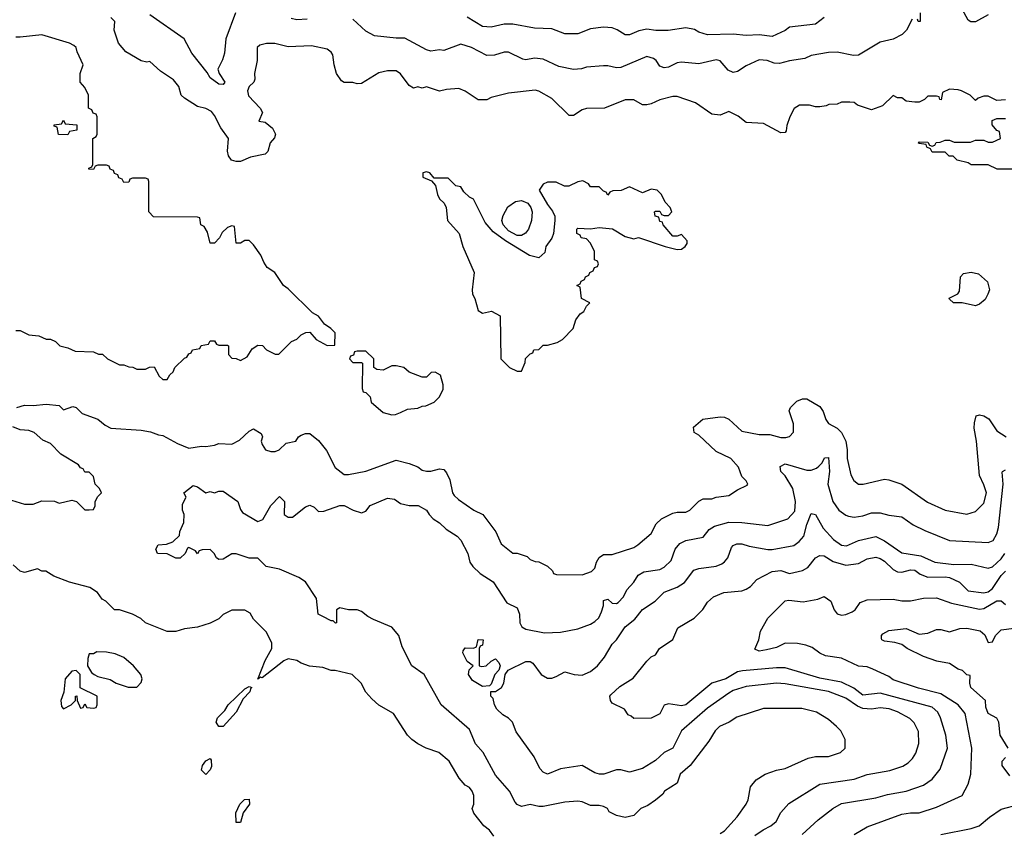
# Model space of a CAD drawing. Header units: inches. Extents: x 2348341 to 2479810, y 460419 to 613669.
# Tile 445 of 656: x 2414168 to 2418724, y 535385 to 539139. Entities that reach past the tile are written whole.
import ezdxf

# ---------------------------------------------------------------- set-up
doc = ezdxf.new("R2010")
doc.units = ezdxf.units.IN
doc.header["$MEASUREMENT"] = 0
doc.layers.add('C4513', color=7, linetype='Continuous')

msp = doc.modelspace()

# ---------------------------------------------------------------- linework, layer by layer
at = {"layer": 'C4513', "color": 2}
for points, elevation in [([(2415166.8, 539170), (2415122, 539050), (2415115.9, 538984.1), (2415106.8, 538953.2), (2415084.7, 538910), (2415091, 538890), (2415117.3, 538850), (2415110, 538839), (2415090, 538840.7), (2415049.4, 538870), (2415035.1, 538895.1), (2414964.4, 538984.4), (2414929.2, 539050), (2414770, 539161.2)], 70), ([(2418334, 539170), (2418334, 539130), (2418326, 539130), (2418322, 539142)], 70), ([(2418650, 539161.2), (2418590.7, 539129.3), (2418569.2, 539129.2), (2418557.2, 539137.2), (2418528.4, 539188.4)], 70), ([(2418730, 538768), (2418690, 538766), (2418650, 538786), (2418630, 538786), (2418603.6, 538776.4), (2418590, 538766), (2418566, 538790), (2418526, 538810), (2418510, 538815.3), (2418470, 538818), (2418438, 538802), (2418431.6, 538768.4), (2418426, 538770), (2418422, 538782), (2418410, 538786), (2418370, 538786), (2418354, 538770), (2418330, 538758), (2418310, 538758), (2418270, 538762), (2418250, 538778), (2418230, 538778), (2418210, 538788), (2418159.8, 538740.2), (2418110, 538722), (2418044, 538744), (2418030, 538755.3), (2418010, 538758), (2417970, 538758), (2417950, 538748), (2417912.7, 538747.3), (2417899.6, 538740.4), (2417870, 538735.3), (2417850, 538735.3), (2417823.1, 538743.1), (2417776.9, 538743.1), (2417751.1, 538728.9), (2417731.3, 538690), (2417718, 538650), (2417715.3, 538624.7), (2417710, 538618), (2417690, 538615.3), (2417610, 538659), (2417530, 538664), (2417492.5, 538692.5), (2417450, 538714), (2417410, 538698), (2417370, 538702), (2417294.8, 538754.8), (2417210, 538784), (2417190, 538784), (2417130, 538769), (2417090.6, 538749.4), (2417070, 538745.2), (2417050, 538745.2), (2417010, 538768.7), (2416970, 538769), (2416874, 538730), (2416790, 538729), (2416770, 538722), (2416730, 538695.3), (2416710, 538695.3), (2416630, 538774), (2416570, 538809), (2416552.5, 538812.5), (2416430, 538799), (2416350, 538779), (2416330, 538768.7), (2416290, 538769), (2416230, 538808.7), (2416200.4, 538820.4), (2416143.5, 538816.5), (2416110, 538808.7), (2416050, 538828.7), (2416030, 538822), (2416010, 538828), (2415990, 538822), (2415970, 538835.3), (2415930, 538888.7), (2415910, 538902), (2415870, 538902), (2415830, 538894), (2415750, 538844), (2415730, 538842), (2415710, 538848.7), (2415668.9, 538848.9), (2415656.4, 538856.4), (2415634, 538890), (2415622.7, 538930), (2415616.5, 538976.5), (2415609.1, 538989.1), (2415590, 539002), (2415518.6, 539018.6), (2415410, 539013.2), (2415348.9, 539028.9), (2415310, 539029.2), (2415278.8, 539021.2), (2415266.8, 539010), (2415266.8, 538950), (2415254, 538890), (2415256.8, 538863.2), (2415251.3, 538850), (2415230.5, 538829.5), (2415222, 538810), (2415226.6, 538786.6), (2415281, 538730), (2415292, 538710), (2415274, 538670), (2415304.5, 538664.5), (2415337.1, 538637.1), (2415351, 538610), (2415347.1, 538592.9), (2415327.3, 538570), (2415316, 538530), (2415303.5, 538516.5), (2415236.1, 538503.9), (2415190, 538483.6), (2415170, 538483), (2415148.6, 538488.6), (2415133.6, 538510), (2415129.6, 538530.4), (2415134, 538590), (2415098.4, 538638.4), (2415070, 538695.3), (2415054.8, 538714.8), (2415030, 538729), (2414990, 538738), (2414930, 538775.3), (2414915.3, 538790), (2414904, 538830), (2414880.1, 538860.1), (2414820.2, 538900.2), (2414770, 538946), (2414756.9, 538943.1), (2414730, 538949.2), (2414659, 538990), (2414625.2, 539030), (2414605.2, 539090), (2414608.7, 539130), (2414589.3, 539149.3)], 74), ([(2415498.8, 539141.2), (2415450, 539138.4), (2415423.9, 539143.9)], 70), ([(2418298, 539142), (2418271.3, 539090), (2418252, 539070), (2418210, 539049.2), (2418150, 539035.3), (2418050, 538975.3), (2418026.4, 538973.6), (2417950, 538989.3), (2417910, 538986.6), (2417830, 538973.2), (2417801, 538959), (2417730, 538949.3), (2417683.5, 538936.5), (2417658.6, 538938.6), (2417626, 538950), (2417590, 538952.7), (2417530, 538926), (2417490, 538899), (2417470, 538895.3), (2417445.6, 538905.6), (2417410, 538948.7), (2417390, 538952.7), (2417310, 538935.1), (2417230, 538942.7), (2417210, 538939.3), (2417170, 538919.3), (2417150, 538916), (2417130, 538924), (2417113.2, 538950), (2417100.1, 538960.1), (2417070, 538969.3), (2416950, 538918), (2416930, 538916), (2416890, 538925.2), (2416870, 538925.2), (2416790, 538919.3), (2416767.7, 538912.3), (2416730, 538909.3), (2416662, 538922), (2416590, 538957.2), (2416550, 538961.2), (2416510, 538953.2), (2416496.5, 538956.5), (2416430, 538989.2), (2416410, 538989.2), (2416364.5, 538975.5), (2416330, 538972.7), (2416258, 539010), (2416210, 539025.2), (2416130, 538997.2), (2416110, 538999.3), (2416070, 538994), (2416050, 538999), (2415950, 539053.2), (2415910, 539053.2), (2415810, 539064), (2415770, 539085.2), (2415710, 539141.2)], 70), ([(2417890.8, 539149.2), (2417850, 539119), (2417730, 539104), (2417710.5, 539089.5), (2417650, 539061.2), (2417590, 539069.3), (2417530, 539066), (2417470, 539072.7), (2417350, 539069), (2417310, 539082), (2417290, 539094), (2417250, 539101.2), (2417168.9, 539088.9), (2417110.9, 539089.1), (2417070, 539095.1), (2417032.5, 539087.5), (2416990, 539069), (2416970, 539069), (2416932.9, 539092.9), (2416910, 539102), (2416870, 539104), (2416810, 539097.2), (2416750, 539073.2), (2416690, 539073.2), (2416630, 539097.2), (2416550, 539099.5), (2416450, 539118), (2416410, 539118), (2416350, 539103.7), (2416310, 539107), (2416238, 539150)], 66), ([(2414150, 537702), (2414170, 537702), (2414210, 537682), (2414256.9, 537676.9), (2414290, 537662), (2414310, 537662), (2414334, 537650), (2414354, 537630), (2414390, 537622), (2414425.4, 537605.4), (2414510, 537602), (2414532.7, 537592.7), (2414551.6, 537591.6), (2414574, 537570), (2414630, 537542), (2414650, 537542), (2414672.7, 537532.7), (2414691.6, 537531.6), (2414710, 537522), (2414750, 537522), (2414768.4, 537531.6), (2414790, 537534), (2414814, 537490), (2414830, 537474), (2414850, 537474), (2414863.1, 537496.9), (2414878, 537510), (2414886, 537530), (2414930, 537574), (2414942, 537578), (2414950, 537594), (2414962, 537598), (2414967.3, 537612.7), (2415002, 537618), (2415007.3, 537632.7), (2415042, 537638), (2415050, 537654), (2415070, 537654), (2415078, 537638), (2415090, 537634), (2415130, 537634), (2415134, 537630), (2415134, 537590), (2415150, 537574), (2415170, 537572), (2415190, 537562), (2415220.4, 537579.6), (2415243.1, 537616.9), (2415270, 537634), (2415291.3, 537631.3), (2415310, 537612), (2415350, 537592), (2415367.3, 537592.7), (2415426, 537650), (2415450, 537662), (2415470, 537682), (2415492.7, 537692.7), (2415510, 537694), (2415539.6, 537659.6), (2415590, 537632), (2415626, 537634), (2415628, 537690), (2415608, 537710), (2415578, 537730), (2415550, 537768), (2415523.1, 537783.1), (2415410, 537894), (2415389.3, 537909.3), (2415349, 537970), (2415313.2, 537993.2), (2415297.2, 538017.2), (2415284, 538050), (2415250, 538098), (2415230, 538118), (2415210, 538118), (2415190, 538106), (2415170, 538106), (2415162, 538182), (2415150, 538186), (2415130, 538178), (2415105.4, 538154.6), (2415092, 538130), (2415070, 538106), (2415050, 538106), (2415036.4, 538156.4), (2415022, 538182), (2415006, 538190), (2415002, 538222), (2414990, 538226), (2414787.3, 538227.3), (2414766, 538250), (2414766, 538390), (2414762, 538402), (2414750, 538406), (2414690, 538406), (2414678, 538402), (2414672.7, 538387.3), (2414650, 538386), (2414642, 538402), (2414627.3, 538407.3), (2414622, 538422), (2414607.3, 538427.3), (2414602, 538442), (2414587.3, 538447.3), (2414582, 538462), (2414570, 538466), (2414530, 538466), (2414518, 538462), (2414510, 538446), (2414487.3, 538447.3), (2414487.3, 538452.7), (2414502, 538458), (2414506, 538470), (2414506, 538590), (2414522, 538598), (2414526, 538610), (2414526, 538690), (2414522, 538702), (2414507.3, 538707.3), (2414502, 538722), (2414486, 538730), (2414486, 538790), (2414470, 538826), (2414448, 538850), (2414448, 538890), (2414462, 538930), (2414433.2, 538990), (2414429.2, 539010), (2414419.1, 539019.1), (2414398, 539030), (2414270, 539068.7), (2414170, 539058), (2414150, 539058)], 78), ([(2418790, 538448), (2418691.6, 538448.4), (2418650, 538468), (2418570, 538468), (2418556.4, 538476.4), (2418506, 538490), (2418487.3, 538507.3), (2418468.4, 538508.4), (2418450, 538526), (2418390, 538526), (2418382, 538542), (2418366, 538550), (2418362, 538562), (2418330, 538566), (2418326, 538570), (2418330, 538574), (2418370, 538572), (2418378, 538558), (2418390, 538554), (2418402, 538558), (2418408.4, 538571.6), (2418427.3, 538572.7), (2418450, 538582), (2418470, 538582), (2418492.7, 538572.7), (2418510, 538572), (2418567.3, 538572.7), (2418590, 538582), (2418630, 538582), (2418650, 538572), (2418670, 538572), (2418706, 538590), (2418702, 538622), (2418690, 538626), (2418667.3, 538652.7), (2418667.3, 538672.7), (2418690, 538682), (2418730, 538682)], 74), ([(2414154.6, 537345.4), (2414190, 537356), (2414230, 537354.8), (2414290, 537360.7), (2414350, 537354), (2414370, 537334), (2414414, 537350), (2414430, 537344.7), (2414457.1, 537317.1), (2414530, 537290.7), (2414563.7, 537263.7), (2414590, 537250.4), (2414730, 537240.5), (2414773, 537233), (2414810, 537218.8), (2414830, 537216), (2414898, 537178), (2414950, 537157.1), (2415010, 537166), (2415030, 537164.7), (2415070, 537171), (2415090, 537178.8), (2415150, 537176), (2415185.6, 537194.4), (2415230, 537236), (2415250, 537246), (2415285.4, 537225.4), (2415291.3, 537210), (2415286, 537190), (2415290, 537174), (2415304.7, 537150), (2415330, 537141), (2415350, 537141), (2415368, 537150), (2415400.4, 537179.6), (2415446, 537190), (2415458, 537210), (2415470, 537218), (2415490, 537224.7), (2415510, 537224.7), (2415550, 537192), (2415587.1, 537147.1), (2415628.1, 537068.1), (2415670, 537036), (2415690, 537034.8), (2415770, 537050.7), (2415910, 537101), (2415970, 537086.8), (2416010, 537070.7), (2416030, 537054.8), (2416050, 537050.8), (2416070, 537050.8), (2416110, 537061), (2416130, 537058), (2416142.8, 537042.8), (2416158.8, 537010), (2416170.6, 536950.6), (2416178.5, 536938.5), (2416199.1, 536919.1), (2416270, 536871), (2416310.4, 536850.4), (2416371, 536770), (2416395.3, 536715.3), (2416450, 536672), (2416470, 536671.3), (2416516, 536656), (2416530, 536642), (2416552.7, 536632.7), (2416570, 536632), (2416610, 536612), (2416634, 536590), (2416638, 536578), (2416652.7, 536572.7), (2416770, 536571.3), (2416813.2, 536586.8), (2416830, 536602), (2416837.2, 536630), (2416850, 536651.3), (2416870, 536664.7), (2416910, 536664.7), (2417010, 536698), (2417028, 536710), (2417090, 536762), (2417112.9, 536807.1), (2417138, 536830), (2417190, 536856), (2417210, 536861), (2417250, 536861), (2417269.3, 536870.7), (2417310, 536911.3), (2417330, 536922.8), (2417370, 536922.8), (2417390, 536930.8), (2417450, 536938.8), (2417490, 536964.7), (2417534.6, 536985.4), (2417538, 536990), (2417530, 537006), (2417510, 537026), (2417494, 537070), (2417459, 537110), (2417390, 537141.2), (2417310, 537217.2), (2417289.2, 537230), (2417286, 537254), (2417329.3, 537290.7), (2417410, 537302), (2417430, 537300.7), (2417450, 537290.7), (2417510, 537236.3), (2417590, 537220.7), (2417639.8, 537219.8), (2417690, 537206), (2417713.6, 537206.4), (2417730, 537211.3), (2417748.9, 537231.1), (2417748.7, 537270), (2417728.7, 537330), (2417734.6, 537345.4), (2417764.7, 537375.3), (2417790, 537384.7), (2417810, 537384.7), (2417870.4, 537350.4), (2417886.6, 537326.6), (2417898, 537290), (2417910, 537270.8), (2417951.3, 537250), (2417971, 537230), (2417990.8, 537190), (2417997.3, 537150), (2417997.3, 537110), (2418014.4, 537034.4), (2418027.5, 537007.5), (2418050, 536991.3), (2418071.1, 536991.1), (2418170, 537014), (2418190, 537010.7), (2418250.5, 536990.5), (2418367.9, 536907.9), (2418450, 536870.8), (2418550, 536851.3), (2418590, 536864.7), (2418630, 536902), (2418641.2, 536950), (2418630, 536988), (2418609.2, 537030), (2418595.1, 537190), (2418585.2, 537250), (2418585.6, 537274.4), (2418594, 537306), (2418610, 537311), (2418630, 537306.8), (2418652.8, 537292.8), (2418690, 537238), (2418732, 537210)], 74), ([(2414130, 536916), (2414190, 536898), (2414230, 536898), (2414270, 536914), (2414328.4, 536911.6), (2414350, 536902), (2414410, 536916), (2414430.9, 536910.9), (2414470, 536872), (2414490, 536872), (2414510, 536874), (2414518, 536890), (2414518, 536910), (2414530, 536934), (2414546, 536950), (2414538, 536970), (2414518, 536990), (2414510, 537026), (2414490, 537046), (2414470, 537046), (2414462, 537062), (2414450, 537066), (2414440.4, 537080.4), (2414358, 537130), (2414310, 537178), (2414274.6, 537194.6), (2414235.3, 537230), (2414210, 537239), (2414170, 537242), (2414136.4, 537256.4)], 74), ([(2417410, 535374.8), (2417430, 535386.8), (2417487.5, 535452.5), (2417529, 535510), (2417539, 535530), (2417549, 535590), (2417576.5, 535623.5), (2417618, 535650), (2417670, 535667.3), (2417710, 535674.8), (2417816.5, 535723.5), (2417850, 535731), (2417910, 535731.3), (2417966, 535750), (2417988, 535770), (2417988, 535810), (2417968, 535850), (2417948, 535870), (2417910, 535902), (2417855.5, 535935.5), (2417787.1, 535952.9), (2417610, 535953.2), (2417487.1, 535912.9), (2417450.9, 535889.1), (2417406, 535870), (2417386.8, 535850), (2417357.5, 535802.5), (2417270.6, 535689.4), (2417224.7, 535650), (2417210, 535608), (2417152, 535570), (2417143.6, 535556.4), (2417110.8, 535529.2), (2417075.3, 535504.7), (2417042, 535490), (2417010, 535458), (2416970, 535448.7), (2416930, 535458), (2416895.3, 535475.3), (2416888, 535490), (2416870, 535499), (2416850, 535504), (2416810, 535504), (2416770, 535520.9), (2416750, 535523.7), (2416690, 535519.3), (2416590, 535499), (2416570, 535499), (2416530, 535509), (2416490, 535499), (2416470, 535508.7), (2416460.2, 535520.2), (2416434, 535570), (2416370, 535644), (2416313.2, 535750), (2416277.2, 535790), (2416250, 535855.3), (2416118, 535970), (2416039, 536110), (2415982, 536150), (2415938, 536238), (2415922, 536290), (2415890, 536328.7), (2415805.2, 536365.2), (2415779, 536379), (2415750, 536402), (2415728.9, 536408.9), (2415690, 536408.7), (2415650, 536418), (2415634, 536410), (2415634, 536350), (2415630, 536348), (2415618, 536358), (2415610, 536358), (2415570, 536378), (2415549, 536390), (2415542, 536462), (2415490, 536539), (2415458.9, 536558.9), (2415370, 536597.2), (2415308, 536610), (2415270, 536648), (2415230, 536648.7), (2415170, 536668.7), (2415150, 536668.7), (2415110, 536644), (2415090, 536642), (2415078, 536650), (2415068, 536670), (2415050, 536688), (2415012.7, 536687.3), (2414998, 536682), (2414990, 536668.7), (2414982, 536682), (2414950, 536698), (2414944.7, 536695.3), (2414934, 536670), (2414910, 536648.7), (2414890, 536648.7), (2414850, 536668), (2414806, 536670), (2414798, 536690), (2414808, 536710), (2414847.3, 536712.7), (2414876.4, 536723.6), (2414907.3, 536752.7), (2414908.4, 536771.6), (2414927.3, 536812.7), (2414928.7, 536850), (2414922, 536870), (2414922, 536898), (2414938, 536930), (2414928, 536950), (2414970, 536984.7), (2414990, 536978), (2415030, 536951.3), (2415050, 536956), (2415070, 536951.3), (2415090, 536958), (2415110, 536958), (2415178, 536910), (2415190, 536874), (2415199.6, 536859.6), (2415270, 536818), (2415292.9, 536827.1), (2415330, 536892), (2415370, 536934), (2415394, 536910), (2415392, 536850), (2415410, 536838), (2415430, 536838), (2415490, 536886), (2415510, 536894), (2415530, 536884.7), (2415550, 536864.7), (2415574.6, 536865.4), (2415650, 536892), (2415670, 536892), (2415710.9, 536870.9), (2415750, 536858.8), (2415770, 536866), (2415790, 536891.3), (2415870, 536926), (2415902, 536922), (2415930, 536901), (2415950, 536896), (2415970, 536891.3), (2416011.6, 536891.6), (2416051.1, 536871.1), (2416062, 536850), (2416082, 536830), (2416110, 536812), (2416142, 536782), (2416192, 536750), (2416210, 536732), (2416242, 536670), (2416251.3, 536630), (2416264.7, 536610), (2416298, 536578), (2416358.5, 536538.5), (2416422, 536442), (2416470, 536418), (2416481, 536390), (2416482.8, 536350), (2416491.3, 536330), (2416510, 536320.7), (2416596.5, 536303.5), (2416670, 536306), (2416750, 536321), (2416810, 536342.8), (2416830, 536354.8), (2416847.2, 536372.8), (2416860.1, 536399.9), (2416869.5, 536430), (2416870, 536452), (2416890, 536458), (2416910, 536440.7), (2416930, 536439.1), (2416936.6, 536443.4), (2416962.7, 536470), (2416978, 536502), (2417010, 536538), (2417029.2, 536570), (2417055.3, 536584.7), (2417130, 536596.3), (2417150, 536607.3), (2417182.5, 536637.5), (2417200.9, 536690), (2417223.3, 536716.7), (2417250, 536730.4), (2417330, 536746), (2417358.6, 536781.4), (2417382.9, 536797.1), (2417450, 536815.5), (2417510, 536813.4), (2417630, 536798.8), (2417722, 536830), (2417754.9, 536865.1), (2417758.4, 536910), (2417745.2, 536970), (2417710, 537029), (2417689.3, 537050), (2417687, 537073), (2417710, 537084.9), (2417810, 537054.9), (2417830, 537054.9), (2417855.6, 537064.4), (2417866.2, 537073.8), (2417881.2, 537090), (2417892.7, 537112.7), (2417910, 537114), (2417914.9, 537050), (2417907.7, 536990), (2417930.4, 536910.4), (2417958.8, 536870), (2417990, 536847.3), (2418003, 536843), (2418030, 536837.3), (2418070, 536844), (2418110, 536858.8), (2418150, 536858.8), (2418190, 536847.7), (2418250, 536838.8), (2418302.4, 536802.4), (2418355.9, 536775.9), (2418470, 536730.6), (2418650, 536720.7), (2418672.3, 536730), (2418690, 536761), (2418697.3, 536790), (2418719, 536990), (2418714.6, 537045.4), (2418715.3, 537050), (2418730, 537056.3)], 70), ([(2417570, 535366), (2417607.7, 535392.3), (2417644, 535410), (2417669, 535430), (2417690, 535471.3), (2417726.3, 535513.7), (2417870, 535602.8), (2418030, 535625.5), (2418090, 535647.3), (2418194.2, 535665.8), (2418254.2, 535685.8), (2418278.9, 535701.1), (2418298.9, 535721.1), (2418314.2, 535745.8), (2418329.3, 535790.7), (2418326.3, 535846.3), (2418306.8, 535886.8), (2418286.8, 535906.8), (2418230, 535938), (2418191.1, 535951.1), (2418150, 535955.6), (2418110, 535949.6), (2418070, 535952.6), (2418044.4, 535964.4), (2417990, 536000.5), (2417910.9, 536030.9), (2417710, 536067.8), (2417670, 536069.6), (2417530, 536055.1), (2417470, 536036.2), (2417450, 536024.5), (2417350, 535955.1), (2417230, 535849.2), (2417190.3, 535769.7), (2417150, 535749.3), (2417110, 535712.3), (2417050, 535675.3), (2416990, 535659), (2416950, 535668.7), (2416930, 535668.7), (2416871.1, 535648.9), (2416851.1, 535648.9), (2416830, 535655.3), (2416770, 535688.7), (2416670, 535673.2), (2416610, 535649.2), (2416590, 535659), (2416574.8, 535674.8), (2416549, 535730), (2416464.7, 535844.7), (2416448.7, 535890), (2416430, 535908.7), (2416403.2, 535923.2), (2416375.3, 535950), (2416365.2, 535970), (2416359, 535999), (2416348.7, 536010), (2416348, 536032), (2416370, 536032), (2416398, 536050), (2416408, 536070), (2416414, 536110), (2416429, 536131), (2416510, 536170.8), (2416530, 536170.8), (2416542.5, 536162.5), (2416581, 536110), (2416610, 536094), (2416630, 536094), (2416650, 536100.7), (2416690, 536122.8), (2416734, 536110), (2416770, 536106.8), (2416810, 536124), (2416841.2, 536150), (2416874, 536190), (2416909.3, 536250), (2416929.6, 536270.4), (2416969.3, 536330), (2417013.8, 536366.2), (2417050, 536411), (2417109, 536450), (2417150, 536490.8), (2417210, 536514.8), (2417243.7, 536536.3), (2417287.5, 536592.5), (2417310, 536600.7), (2417390, 536610.6), (2417417.7, 536622.3), (2417430, 536630.7), (2417444.5, 536650), (2417462.3, 536697.7), (2417470, 536707.3), (2417486, 536714), (2417510, 536714.4), (2417543.4, 536703.4), (2417630, 536688), (2417650, 536688), (2417750, 536707.3), (2417774.9, 536725.1), (2417796.2, 536750), (2417810, 536804.7), (2417830, 536854.8), (2417850, 536851), (2417886.4, 536786.4), (2417934.2, 536734.2), (2417970, 536708.2), (2417994.2, 536705.8), (2418050, 536730.4), (2418130, 536748.2), (2418170, 536728.4), (2418250, 536673.4), (2418338.5, 536658.5), (2418402, 536630), (2418490, 536619.1), (2418570, 536620.5), (2418650, 536602), (2418670, 536608), (2418710, 536644.9), (2418726.6, 536670)], 66), ([(2417789, 535370), (2417862.5, 535437.5), (2417930, 535490.8), (2417970, 535513.4), (2418130, 535539.1), (2418184.2, 535555.8), (2418269.4, 535570.6), (2418350, 535598), (2418390, 535626), (2418427.2, 535672.8), (2418461.2, 535770), (2418453.2, 535830), (2418429.4, 535910), (2418416.1, 535936.1), (2418390, 535958.4), (2418150, 536024.2), (2418070, 536014.5), (2418027.4, 536047.4), (2417970, 536074.7), (2417870, 536093.3), (2417710, 536140.7), (2417670, 536141.6), (2417512.1, 536127.9), (2417490, 536122), (2417434.8, 536090), (2417370, 536069.5), (2417250, 535969.4), (2417230, 535965.2), (2417170, 535975.3), (2417150, 535968), (2417130, 535928), (2417090, 535908), (2417010, 535906), (2416998, 535918), (2416983.1, 535923.1), (2416966, 535950), (2416910, 535978), (2416902, 535990), (2416899, 536010), (2416903.2, 536016.8), (2416944.8, 536055.2), (2417006.3, 536093.7), (2417070, 536172), (2417090, 536192), (2417110, 536202), (2417128, 536230), (2417190, 536272), (2417214, 536326), (2417289.4, 536370.6), (2417329.3, 536410.7), (2417350, 536444.7), (2417378, 536470), (2417426, 536490), (2417510, 536498), (2417530, 536504.7), (2417550, 536518), (2417579, 536550), (2417650, 536586), (2417690, 536590.6), (2417730, 536577.3), (2417790, 536590.6), (2417814.3, 536605.7), (2417850, 536650.6), (2417870, 536660.5), (2417890, 536659.3), (2417932.3, 536632.3), (2417990, 536615.5), (2418050, 536623), (2418090, 536644.9), (2418130, 536653.4), (2418150, 536647.3), (2418170, 536634), (2418210, 536596.3), (2418230, 536585.5), (2418250, 536583), (2418290, 536594.9), (2418310, 536592.2), (2418334.1, 536574.1), (2418370, 536561.1), (2418450, 536562.3), (2418470, 536558.3), (2418516.7, 536536.7), (2418557.3, 536497.3), (2418630, 536488.7), (2418650, 536492.4), (2418670, 536508.7), (2418710, 536568), (2418730, 536588)], 62), ([(2416362, 535362), (2416342, 535390), (2416315.3, 535410), (2416269.1, 535469.1), (2416262, 535490), (2416268.7, 535510), (2416268.7, 535550), (2416262, 535570), (2416250, 535588), (2416230, 535598), (2416202, 535630), (2416155.3, 535710), (2416108, 535750), (2416049.3, 535769.3), (2416010, 535789), (2415982, 535810), (2415962, 535830), (2415898, 535930), (2415829.1, 535969.1), (2415798, 535998), (2415769.1, 536029.1), (2415748, 536070), (2415706, 536110), (2415628.4, 536128.4), (2415608.9, 536128.9), (2415570, 536142), (2415508.9, 536148.9), (2415470, 536162), (2415450, 536175.3), (2415410, 536182), (2415390, 536174), (2415290, 536095.3), (2415282, 536098), (2415270, 536088.7), (2415304.4, 536175.6), (2415335.3, 536230), (2415334.6, 536254.6), (2415310, 536306), (2415250, 536366), (2415234.6, 536394.6), (2415210, 536408), (2415150, 536408), (2415110, 536388), (2415090, 536368), (2415050, 536348), (2414990, 536328.7), (2414930, 536322), (2414890.9, 536309.1), (2414850, 536309), (2414750, 536349), (2414729.3, 536369.3), (2414690, 536389), (2414630, 536408.7), (2414606, 536410), (2414566, 536450), (2414550, 536458), (2414528, 536490), (2414492.9, 536512.9), (2414398, 536538), (2414325.6, 536565.6), (2414288.7, 536588.7), (2414270, 536589), (2414250, 536599), (2414190, 536582), (2414170, 536589), (2414138, 536618)], 74), ([(2418028.7, 535370), (2418090, 535406), (2418250, 535464), (2418290, 535470.7), (2418330, 535470.8), (2418410, 535497.3), (2418528.7, 535550), (2418556.5, 535603.5), (2418569, 535650), (2418574.5, 535770), (2418542.9, 535930), (2418510, 535969.5), (2418430, 536021.6), (2418326.5, 536046.5), (2418210, 536086), (2418190, 536101.2), (2418115.5, 536135.5), (2418090, 536145.2), (2418049.3, 536149.3), (2417970, 536185.2), (2417896.5, 536196.5), (2417870, 536209), (2417834.8, 536234.8), (2417806.3, 536246.3), (2417766.8, 536253.2), (2417710, 536255.3), (2417670, 536235.3), (2417624, 536224), (2417590, 536218), (2417570, 536228), (2417588, 536270), (2417595.3, 536310), (2417629.3, 536370.7), (2417709.5, 536450.5), (2417726.3, 536453.7), (2417793.2, 536446.8), (2417861.2, 536458.8), (2417890, 536471), (2417921, 536450), (2417936, 536410), (2417950, 536391.3), (2417970, 536384), (2417990, 536387.3), (2418019.5, 536400.5), (2418034, 536410), (2418057.2, 536442.8), (2418090, 536456), (2418210, 536458.8), (2418250, 536451), (2418290, 536451), (2418350, 536462.8), (2418410, 536464.9), (2418480.3, 536440.3), (2418610, 536413), (2418630, 536415.5), (2418690, 536450.6), (2418710, 536451), (2418730, 536434)], 58), ([(2418741.6, 535770), (2418704.5, 535830), (2418698, 535890), (2418690, 535908.7), (2418649.3, 535929.3), (2418639.3, 535959.3), (2418637.2, 535990), (2418569.2, 536050), (2418564, 536070), (2418566, 536106), (2418550, 536108), (2418530, 536128), (2418510, 536135.3), (2418470, 536161.2), (2418411.8, 536171.8), (2418350, 536193.2), (2418275.3, 536230), (2418250, 536248.7), (2418218, 536258), (2418170, 536264), (2418158, 536270), (2418156.4, 536276.4), (2418155.3, 536290), (2418162, 536298), (2418190, 536314), (2418270, 536322.8), (2418330, 536297.3), (2418370, 536300.7), (2418410, 536318.8), (2418430, 536318.8), (2418470, 536307.3), (2418517.5, 536322.5), (2418550, 536324.9), (2418612.1, 536312.1), (2418633.4, 536293.4), (2418650, 536258.8), (2418670, 536262), (2418682.7, 536290), (2418710, 536317.3), (2418770, 536324.9)], 54), ([(2418750, 535642), (2418714, 535690), (2418714, 535710), (2418730, 535726)], 54), ([(2418430, 535370.7), (2418570, 535397.3), (2418608, 535410), (2418655.3, 535450), (2418710, 535486.8), (2418791.8, 535508.2)], 54)]:
    msp.add_lwpolyline(points, dxfattribs=dict(at, elevation=elevation))
for points, elevation in [([(2414390, 538606), (2414347.3, 538607.3), (2414342, 538642), (2414327.3, 538647.3), (2414327.3, 538652.7), (2414362, 538658), (2414370, 538674), (2414378, 538658), (2414432.7, 538652.7), (2414432.7, 538627.3), (2414398, 538622)], 78), ([(2416050, 538435.3), (2416034, 538430), (2416034, 538410), (2416074, 538394), (2416092.7, 538372.7), (2416102, 538330), (2416111.3, 538310), (2416132, 538290), (2416142, 538270), (2416146.8, 538210), (2416201, 538150), (2416219.1, 538090), (2416270.8, 537970), (2416261, 537890), (2416262.8, 537870), (2416274.8, 537850), (2416290, 537794), (2416310, 537782), (2416351.3, 537791.3), (2416392, 537770), (2416394, 537570), (2416434, 537530), (2416470, 537514), (2416490, 537514), (2416507.3, 537552.7), (2416508.4, 537571.6), (2416530, 537594), (2416542, 537598), (2416547.3, 537612.7), (2416570, 537614), (2416590, 537634), (2416610, 537634), (2416654.6, 537645.4), (2416680.4, 537659.6), (2416728.9, 537711.1), (2416742, 537750), (2416762, 537778), (2416778, 537790), (2416790, 537814), (2416806, 537830), (2416768, 537850), (2416762, 537902), (2416746, 537910), (2416762, 537918), (2416766, 537930), (2416782, 537938), (2416786, 537950), (2416802, 537958), (2416806, 537970), (2416822, 537978), (2416827.3, 537992.7), (2416842, 537998), (2416846, 538010), (2416842, 538022), (2416828, 538028), (2416827.3, 538067.3), (2416810, 538106), (2416790, 538126), (2416766, 538130), (2416762, 538142), (2416746, 538150), (2416746, 538170), (2416750, 538174), (2416810, 538172), (2416850, 538178), (2416911.1, 538171.1), (2416970, 538136), (2417010, 538126), (2417030.9, 538130.9), (2417154, 538090), (2417210, 538076), (2417230, 538078), (2417248, 538090), (2417256.4, 538103.6), (2417256.4, 538116.4), (2417230, 538146), (2417210, 538138), (2417190, 538138), (2417146, 538190), (2417142, 538202), (2417130, 538206), (2417126, 538226), (2417108, 538230), (2417106, 538250), (2417110, 538254), (2417130, 538254), (2417138, 538238), (2417150, 538234), (2417170, 538234), (2417186, 538250), (2417178, 538270), (2417154.6, 538294.6), (2417138, 538330), (2417118, 538350), (2417090, 538355.3), (2417050, 538338), (2416990, 538366), (2416951.6, 538348.4), (2416912.7, 538347.3), (2416898, 538342), (2416890, 538328), (2416882, 538342), (2416870, 538346), (2416850, 538366), (2416810, 538366), (2416800.4, 538380.4), (2416774, 538394), (2416750, 538389), (2416708.9, 538368.9), (2416688.9, 538368.9), (2416650, 538388), (2416610, 538388), (2416590, 538378), (2416572, 538350), (2416610, 538284.7), (2416633.4, 538253.4), (2416644, 538230), (2416644.9, 538210), (2416638, 538150), (2416631, 538129), (2416602.8, 538090), (2416597.3, 538062.7), (2416570, 538037.2), (2416527.7, 538047.7), (2416416.2, 538116.2), (2416358.3, 538158.3), (2416321.2, 538201.2), (2416268.4, 538308.4), (2416250, 538318), (2416223.1, 538343.1), (2416210, 538366), (2416186, 538370), (2416150, 538406), (2416086, 538406), (2416066, 538430)], 78), ([(2416490, 538140.5), (2416470, 538141), (2416430, 538163.1), (2416404.7, 538190), (2416398.7, 538210), (2416405.9, 538234.1), (2416426.3, 538273.7), (2416462.4, 538297.6), (2416490, 538302), (2416519.5, 538290), (2416533.4, 538270), (2416539.5, 538250), (2416535.8, 538210), (2416522, 538170), (2416509, 538151)], 74), ([(2418590, 537816), (2418528.9, 537828.9), (2418489.1, 537829.1), (2418470, 537846), (2418468.9, 537851.1), (2418509, 537871), (2418516.5, 537883.5), (2418522, 537950), (2418534.6, 537965.4), (2418570, 537972), (2418604, 537964), (2418646.4, 537926.4), (2418654.9, 537890), (2418648.4, 537870), (2418634.9, 537845.1), (2418610, 537822.7)], 74), ([(2415770, 537606), (2415730, 537606), (2415718, 537602), (2415712.7, 537587.3), (2415698, 537582), (2415694, 537570), (2415710, 537554), (2415750, 537554), (2415754, 537550), (2415752.7, 537432.7), (2415758, 537418), (2415770, 537414), (2415790, 537394), (2415794, 537370), (2415850, 537322), (2415890, 537312), (2415907.3, 537312.7), (2415930, 537322), (2415963.1, 537336.9), (2416010, 537342), (2416030, 537352), (2416047.3, 537352.7), (2416086, 537370), (2416110, 537394), (2416128, 537430), (2416128, 537450), (2416114.6, 537494.6), (2416090, 537508), (2416072.7, 537507.3), (2416050, 537486), (2416030, 537486), (2415970, 537508), (2415946, 537530), (2415910, 537538), (2415890, 537538), (2415850, 537518), (2415820.4, 537520.4), (2415806, 537530), (2415806, 537570)], 78), ([(2416306.8, 536146.8), (2416326, 536150), (2416350, 536172), (2416370, 536182), (2416385.4, 536165.4), (2416391.3, 536150), (2416384.7, 536130), (2416366, 536110), (2416350, 536066), (2416342, 536058), (2416310, 536055.3), (2416263.2, 536083.2), (2416244, 536110), (2416248.4, 536131.6), (2416266, 536150), (2416238, 536170), (2416218, 536210), (2416220.4, 536219.6), (2416230, 536234), (2416267.3, 536232.7), (2416282, 536238), (2416290, 536272), (2416312, 536270), (2416310, 536246), (2416298, 536242), (2416294, 536230), (2416294, 536150)], 66), ([(2414524.7, 536215.3), (2414510, 536206), (2414490, 536206), (2414483.6, 536183.6), (2414482, 536150), (2414499.6, 536119.6), (2414512, 536110), (2414530, 536101), (2414586.4, 536086.4), (2414614, 536070), (2414670, 536051.3), (2414710, 536051.3), (2414730, 536074), (2414734, 536090), (2414729, 536110), (2414695.3, 536150), (2414650, 536189), (2414610, 536205.2), (2414570, 536214)], 78), ([(2414430, 536128), (2414410, 536126), (2414378, 536090), (2414372, 536028), (2414358, 535990), (2414362, 535962), (2414370, 535952), (2414406, 535970), (2414426, 535990), (2414426, 536010), (2414432, 536012), (2414434, 535990), (2414450, 535954), (2414462, 535958), (2414470, 535974), (2414478, 535958), (2414510, 535954), (2414522, 535958), (2414526, 535970), (2414526, 536010), (2414448, 536048), (2414448, 536110)], 78), ([(2415110, 535869.3), (2415089.4, 535869.4), (2415081.5, 535881.5), (2415077.2, 535890), (2415084, 535910), (2415116.6, 535943.4), (2415132.7, 535970), (2415210, 536044), (2415230, 536054.8), (2415242, 536050), (2415235.3, 536044.7), (2415233.4, 536030), (2415202.8, 535997.2), (2415170, 535935.3)], 74), ([(2415030, 535648), (2415010, 535668), (2415014, 535690), (2415030, 535711.3), (2415050, 535722), (2415054.4, 535714.4), (2415055.2, 535684.8), (2415050, 535668.7)], 74), ([(2415170, 535426), (2415168.9, 535471.1), (2415186, 535510), (2415208.4, 535531.6), (2415230, 535534), (2415231.3, 535510), (2415202, 535470), (2415190, 535426)], 74)]:
    msp.add_lwpolyline(points, close=True, dxfattribs=dict(at, elevation=elevation))

doc.saveas('drawing.dxf')
